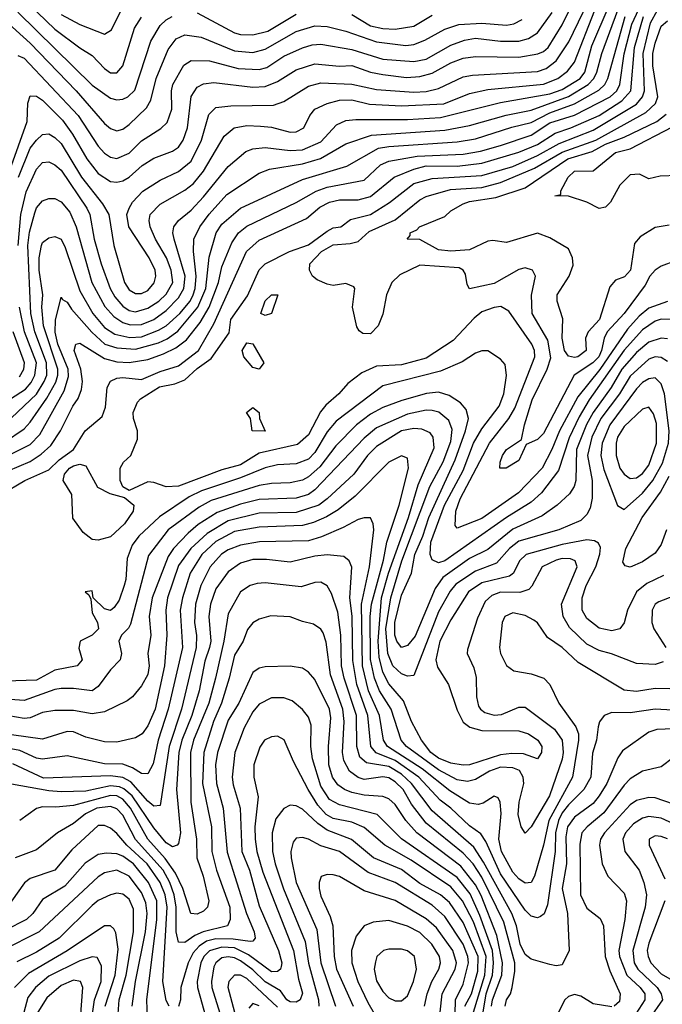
# Model space of a CAD drawing. Header units: inches. Extents: x 1793389 to 1900389, y 320802 to 470796.
# Tile 719 of 752: x 1853496 to 1855574, y 450656 to 453840. Entities that reach past the tile are written whole.
import ezdxf

# ---------------------------------------------------------------- set-up
doc = ezdxf.new("R2010")
doc.units = ezdxf.units.IN
doc.header["$MEASUREMENT"] = 0
doc.layers.add('B8455', color=7, linetype='Continuous')

msp = doc.modelspace()

# ---------------------------------------------------------------- linework, layer by layer
at = {"layer": 'B8455', "color": 2}
for points, elevation in [([(1853470, 452552.2), (1853550, 452628.9), (1853574.8, 452670), (1853583.5, 452690), (1853582.9, 452730), (1853544.8, 452830), (1853532.4, 452890), (1853522.6, 453110), (1853527.6, 453152.4), (1853544.7, 453215.3), (1853550, 453230.8), (1853570, 453254), (1853590, 453262), (1853610, 453262), (1853630, 453250.6), (1853657.8, 453217.8), (1853679, 453170), (1853729, 452990), (1853771.8, 452911.8), (1853800.2, 452880.2), (1853830, 452860.3), (1853853.1, 452853.1), (1853890, 452853.6), (1853930, 452870.3), (1853970, 452899), (1854010, 452940.3), (1854027, 452970), (1854030.6, 453010.6), (1853995.4, 453130), (1853991.5, 453150), (1853994, 453170), (1854009.4, 453190), (1854050, 453223.8), (1854090, 453266.4), (1854170, 453365.5), (1854226.7, 453413.3), (1854250, 453422.4), (1854290, 453426.7), (1854370, 453416.5), (1854410, 453418.5), (1854470, 453444.6), (1854520.4, 453499.6), (1854550, 453514), (1854582.6, 453517.4), (1854750, 453516.5), (1854856.6, 453523.4), (1855050, 453571.6), (1855210, 453600.2), (1855250, 453614), (1855308.2, 453650), (1855323.1, 453670), (1855345.3, 453754.7), (1855454.8, 454010)], 346), ([(1853441.6, 453290), (1853520.4, 453510), (1853522.3, 453570), (1853530, 453593.4), (1853550, 453592.7), (1853570, 453579.5), (1853634.4, 453514.4), (1853666.3, 453470), (1853713.1, 453390), (1853750, 453342.4), (1853790, 453316.4), (1853810, 453314.4), (1853830, 453318.4), (1853850, 453330.4), (1853892.2, 453367.8), (1853930, 453392.4), (1853990, 453414.4), (1854010, 453428), (1854024.7, 453450), (1854038.3, 453490), (1854050, 453591), (1854070, 453622), (1854090, 453632.7), (1854123.9, 453636.1), (1854250, 453621.7), (1854290, 453623.7), (1854330, 453640.3), (1854390, 453678), (1854450, 453696.5), (1854530, 453688.9), (1854570, 453691.7), (1854630, 453670.3), (1854670, 453662), (1854747, 453653), (1854790, 453655.6), (1854830, 453666.3), (1854890, 453700.3), (1854930, 453714.9), (1854970, 453720.3), (1855110, 453718.3), (1855170.9, 453729.1), (1855190, 453736.5), (1855204.7, 453750), (1855250, 453823), (1855312.1, 453950)], 358), ([(1853491.7, 453330), (1853530, 453423.8), (1853550, 453450.5), (1853570, 453468), (1853590, 453470.5), (1853610, 453459.3), (1853630, 453439.3), (1853696, 453330), (1853764.1, 453244.1), (1853783.8, 453210), (1853800.3, 453110), (1853835.3, 452990), (1853850, 452966.4), (1853870, 452954), (1853890, 452954), (1853910, 452964.4), (1853930.9, 452989.1), (1853935.8, 453010), (1853934, 453030), (1853914.7, 453070), (1853849.3, 453170), (1853842, 453210), (1853849.5, 453230), (1853860.7, 453250), (1853894.6, 453285.4), (1853950, 453320.4), (1854010, 453348.4), (1854050, 453382.4), (1854084, 453450), (1854107.3, 453532.8), (1854130, 453555.5), (1854178.3, 453561.7), (1854316.9, 453563.1), (1854350, 453574.9), (1854430, 453624.4), (1854470, 453635.3), (1854570, 453631.6), (1854650, 453614), (1854770, 453605.8), (1854810, 453608), (1854850, 453617.4), (1854930, 453654.9), (1854959.5, 453660.5), (1855170, 453671.7), (1855198.2, 453681.8), (1855230, 453706.7), (1855271.4, 453768.6), (1855348.7, 453930)], 354), ([(1853459.3, 452380.7), (1853530, 452411.5), (1853565.7, 452434.3), (1853596.8, 452463.2), (1853628.2, 452510), (1853667.8, 452590), (1853685.3, 452614.7), (1853696.3, 452643.7), (1853698.9, 452670), (1853694, 452710), (1853672.7, 452770), (1853678, 452790), (1853690, 452793.4), (1853770, 452744), (1853810, 452733.8), (1853850, 452731.4), (1853910, 452741.3), (1853961.2, 452758.8), (1854001.1, 452778.9), (1854035.7, 452804.3), (1854079.4, 452860.6), (1854108.1, 452910), (1854138.4, 452990), (1854150, 453040.7), (1854181.6, 453118.4), (1854203.6, 453150), (1854230, 453172), (1854390, 453248.7), (1854454.5, 453285.5), (1854490, 453298), (1854610, 453321.3), (1854662.9, 453370), (1854690, 453382.6), (1854781.4, 453398.6), (1854930, 453405.4), (1854985.6, 453414.4), (1855050, 453432.4), (1855150, 453466), (1855210, 453506.2), (1855290, 453531.1), (1855405.1, 453590), (1855426.2, 453610), (1855435.8, 453630), (1855449.8, 453729.8), (1855475.2, 453824.8), (1855512.4, 453907.6)], 334), ([(1853255.6, 452344.4), (1853510, 452517), (1853530, 452538.4), (1853584.3, 452615.7), (1853612.5, 452667.5), (1853619.4, 452690), (1853619.4, 452710), (1853572.5, 452850), (1853567.9, 452910), (1853570.8, 452950), (1853559.3, 453030), (1853559.2, 453070), (1853566.3, 453110), (1853570, 453118.8), (1853590, 453134), (1853610, 453139.1), (1853630.3, 453130.3), (1853643.6, 453103.6), (1853690, 452963), (1853732.7, 452890), (1853770, 452844.6), (1853803.2, 452823.2), (1853852, 452812), (1853890, 452814), (1853944.3, 452835.7), (1853970, 452850.2), (1854013.5, 452890), (1854047.4, 452930), (1854057.4, 452950), (1854063.5, 452970), (1854066.2, 453010), (1854057.7, 453090), (1854058.7, 453130), (1854078.7, 453170), (1854109, 453211), (1854165.9, 453274.1), (1854270, 453343), (1854303.8, 453356.2), (1854410, 453373.6), (1854468.9, 453391.1), (1854550, 453438.4), (1854633.9, 453466.1), (1854870, 453482.8), (1854950, 453497.3), (1855069, 453531), (1855150, 453547.1), (1855270, 453590.9), (1855333.5, 453630), (1855352, 453650), (1855362.2, 453670), (1855378, 453730), (1855429.3, 453870.7)], 342), ([(1853490, 453863.7), (1853730, 453628.4), (1853790, 453586), (1853810, 453580.4), (1853830, 453582.4), (1853845.2, 453590), (1853868.3, 453611.7), (1853919.7, 453770), (1853950, 453820.5), (1853970, 453839.5), (1853989.3, 453850)], 370), ([(1853490, 453724), (1853510, 453714.9), (1853685.3, 453530), (1853750, 453430.6), (1853770, 453408), (1853790, 453394.9), (1853810, 453390.4), (1853850, 453408.4), (1853890, 453448.2), (1853952.6, 453487.4), (1853972.7, 453507.3), (1853987.6, 453550), (1853986.6, 453610), (1853991.3, 453630), (1854027.2, 453692.8), (1854050, 453708), (1854110, 453707.2), (1854202.2, 453682.2), (1854270, 453678.3), (1854294.7, 453685.3), (1854350, 453722), (1854410, 453748.7), (1854442, 453758), (1854470, 453760.3), (1854570, 453743.6), (1854670, 453711.6), (1854770, 453704.4), (1854810, 453711.8), (1854890, 453756.9), (1854933.8, 453773.8), (1854970, 453779.6), (1855050, 453770.3), (1855109.7, 453770.3), (1855141, 453779), (1855170, 453797.1), (1855217.5, 453862.5)], 362), ([(1853491.4, 453110), (1853499.8, 453210), (1853516.8, 453283.2), (1853550, 453356.3), (1853570, 453378), (1853590, 453380.5), (1853610, 453370.5), (1853630, 453352.7), (1853713.1, 453230), (1853723.1, 453210), (1853736.5, 453130), (1853759, 453050), (1853789, 452970), (1853803.9, 452943.9), (1853830, 452913.4), (1853850, 452899.6), (1853870, 452895.3), (1853910, 452906.9), (1853946.3, 452930), (1853970, 452952.2), (1853990.9, 452990), (1853985.3, 453030), (1853970.9, 453070), (1853935.4, 453130), (1853918, 453170), (1853915.1, 453190), (1853918.4, 453210), (1853950, 453243), (1854030, 453288.7), (1854057.6, 453310), (1854089.8, 453350.2), (1854157.4, 453462.6), (1854189.2, 453490), (1854230, 453497.6), (1854275.1, 453495.1), (1854310, 453492.2), (1854370, 453476.4), (1854390, 453477.1), (1854415.1, 453490), (1854434.5, 453530), (1854449.7, 453550.3), (1854490, 453568.5), (1854530, 453579.5), (1854570, 453580.3), (1854627, 453567), (1854730, 453561.3), (1854867.7, 453567.7), (1854950, 453601.1), (1855010, 453614.3), (1855190, 453631.2), (1855236.2, 453650), (1855267.2, 453672.8), (1855290, 453702), (1855355.5, 453870)], 350), ([(1853525.7, 453890), (1853610, 453808.8), (1853690, 453748.4), (1853730, 453723.8), (1853770, 453682), (1853790, 453668), (1853810, 453667.7), (1853829.6, 453690.4), (1853867.6, 453812.4), (1853890, 453847.7)], 374), ([(1853630, 453856.5), (1853690, 453823.7), (1853770, 453793.4), (1853792.9, 453807.1), (1853834, 453890)], 378), ([(1855590, 452928), (1855530, 452907.1), (1855498.5, 452881.5), (1855461.4, 452838.6), (1855371.1, 452708.9), (1855300, 452620), (1855241.3, 452510), (1855216.9, 452450), (1855185.3, 452390), (1855108.2, 452310), (1854990, 452226.6), (1854910, 452195.3), (1854903.7, 452203.7), (1854905.7, 452250), (1854919.8, 452290), (1855015.4, 452470), (1855077.4, 452550), (1855096.9, 452583.1), (1855161.1, 452750), (1855160.5, 452770), (1855151.3, 452790), (1855077.6, 452897.6), (1855052.1, 452912.1), (1855030, 452909.4), (1854990, 452894.5), (1854965.1, 452874.9), (1854897.6, 452802.4), (1854810, 452745.4), (1854730, 452723.5), (1854650, 452719.7), (1854601.7, 452698.3), (1854556.5, 452663.5), (1854528.2, 452630), (1854486.3, 452593.7), (1854468.5, 452571.5), (1854430, 452497.6), (1854393.8, 452466.2), (1854270, 452438.3), (1854210, 452400.8), (1854150, 452383.9), (1854010, 452331.6), (1853970, 452329.5), (1853930, 452343.7), (1853910, 452345.1), (1853850, 452317.2), (1853829.3, 452329.3), (1853820.5, 452350), (1853820.7, 452390), (1853831.4, 452408.6), (1853855.1, 452430), (1853876.4, 452483.6), (1853876.9, 452510), (1853863.6, 452550), (1853862.4, 452570), (1853877.1, 452602.9), (1853886.3, 452613.7), (1853947.6, 452652.4), (1853997.4, 452662.6), (1854030, 452675.6), (1854070, 452711.7), (1854115.5, 452744.5), (1854172.9, 452827.1), (1854178.5, 452870), (1854232.7, 452947.3), (1854270, 453030.7), (1854289.3, 453050), (1854368.7, 453090), (1854430, 453112.2), (1854490, 453155.8), (1854510, 453166.7), (1854534, 453170), (1854565.9, 453194.1), (1854630, 453210.3), (1854691.6, 453248.4), (1854770, 453310.3), (1854830, 453325.8), (1854990, 453335.8), (1855090, 453365), (1855170, 453400.2), (1855240.6, 453439.4), (1855350, 453482.2), (1855490, 453566.9), (1855509.8, 453590), (1855516.1, 453610), (1855511.3, 453730), (1855535.2, 453830), (1855557.6, 453870)], 326), ([(1854070, 453862.4), (1854190, 453797.4), (1854210, 453791.8), (1854250, 453790.3), (1854297.8, 453802.2), (1854390, 453857.4)], 370), ([(1853430, 452416.9), (1853530, 452465.7), (1853561.4, 452498.6), (1853640.2, 452639.8), (1853653.9, 452686.1), (1853652.5, 452710), (1853619.1, 452790), (1853611, 452829), (1853612.3, 452867.7), (1853630, 452942), (1853634.4, 452934.4), (1853650, 452926), (1853663.4, 452903.4), (1853729.4, 452829.4), (1853771, 452791), (1853810, 452778.6), (1853870, 452774.7), (1853945.1, 452794.9), (1853972.7, 452807.3), (1854007.2, 452832.8), (1854072.5, 452910), (1854098.2, 452970), (1854108.7, 453071.3), (1854131.2, 453150), (1854150, 453178.4), (1854209.8, 453230.2), (1854410, 453323.1), (1854554.1, 453365.9), (1854655.8, 453424.2), (1854689.8, 453430.2), (1854910, 453444.7), (1854970, 453454.9), (1855087.4, 453492.6), (1855150, 453507.1), (1855210, 453538.3), (1855290, 453567.5), (1855368.4, 453611.6), (1855388.2, 453630), (1855398, 453650), (1855453.6, 453850)], 338), ([(1853435.9, 452304.1), (1853512.3, 452350), (1853590, 452384.2), (1853623.2, 452416.8), (1853669.6, 452450), (1853707.3, 452510), (1853763, 452557), (1853773.3, 452586.7), (1853778.7, 452650), (1853789.7, 452670.3), (1853810, 452680.3), (1853830, 452682.3), (1853890, 452675.8), (1853950, 452702.6), (1854010, 452720.4), (1854073.6, 452770), (1854124.2, 452855.8), (1854229.7, 453090), (1854270, 453126.4), (1854423.3, 453196.7), (1854466.9, 453233.1), (1854497.2, 453250), (1854530, 453256.9), (1854590, 453257.4), (1854630, 453267.6), (1854707, 453330), (1854770, 453356.9), (1854810, 453367.2), (1854910, 453365.8), (1854990, 453375.9), (1855110, 453411.3), (1855170, 453435.9), (1855227.2, 453472.8), (1855278.4, 453490), (1855370, 453530.2), (1855442.4, 453577.6), (1855472.1, 453610), (1855483.4, 453750), (1855513.3, 453850)], 330), ([(1853450, 453836.4), (1853530, 453764.2), (1853678.7, 453610), (1853770, 453503.8), (1853790, 453488), (1853810, 453480.5), (1853830, 453485.5), (1853850, 453500.5), (1853905.7, 453554.3), (1853920.1, 453579.9), (1853936.9, 453650), (1853976.2, 453743.8), (1854002.3, 453777.8), (1854029.7, 453790.3), (1854082.9, 453782.9), (1854190, 453739.5), (1854250, 453733.1), (1854290, 453744.2), (1854390, 453801.7), (1854450, 453820.3), (1854490, 453817.4), (1854550, 453802.6), (1854650, 453767.8), (1854744.2, 453755.8), (1854770, 453759.5), (1854806.4, 453773.6), (1854871, 453809), (1854915.5, 453824.5), (1854990, 453829), (1855070, 453821.7), (1855093.2, 453826.8), (1855120.1, 453839.9)], 366), ([(1855662.8, 453077.2), (1855570, 453042.7), (1855550, 453029.3), (1855533.4, 453010), (1855518.5, 452981.5), (1855450.3, 452890), (1855395.8, 452830), (1855385.7, 452810), (1855377.5, 452770), (1855368.1, 452750), (1855348.9, 452730), (1855288.5, 452690), (1855190, 452502), (1855170, 452482.4), (1855134, 452466), (1855110, 452414), (1855069, 452389), (1855048.7, 452390), (1855049.3, 452409.3), (1855057, 452430), (1855070, 452450.4), (1855118, 452482), (1855128, 452530), (1855153.3, 452610), (1855201.1, 452710), (1855213.3, 452746.7), (1855203.5, 452803.5), (1855152.8, 452890), (1855151.2, 452948.8), (1855163.7, 453010), (1855154, 453030), (1855130, 453037), (1855110, 453032), (1855030, 452986.3), (1854950, 452969.3), (1854942.9, 452982.9), (1854936.9, 453016.9), (1854929.3, 453030), (1854916.8, 453036.8), (1854790, 453046), (1854725.1, 453014.9), (1854699.3, 452990), (1854682, 452950), (1854670, 452888), (1854654.8, 452850), (1854630, 452824), (1854605.2, 452825.2), (1854593.6, 452833.6), (1854586.3, 452846.3), (1854572.3, 452910), (1854579.3, 452970), (1854575.9, 452975.9), (1854550, 452986.6), (1854510, 452979.7), (1854490, 452984.4), (1854458.2, 452998.2), (1854442.9, 453010), (1854432.6, 453030), (1854434.3, 453050), (1854471.6, 453090), (1854510, 453111.3), (1854564.4, 453115.6), (1854590, 453123), (1854625.6, 453154.4), (1854710, 453192.2), (1854790, 453257.1), (1854810, 453268), (1854889, 453291), (1854990, 453297.1), (1855050, 453313.2), (1855160.4, 453359.7), (1855250, 453410.9), (1855358.9, 453450), (1855520.2, 453539.8), (1855551.6, 453568.4), (1855559.1, 453590), (1855542.6, 453690), (1855542.9, 453730), (1855550, 453764), (1855570, 453818.8), (1855590, 453836.4)], 322), ([(1854570, 453857), (1854630, 453820.3), (1854670, 453811.5), (1854710, 453809), (1854770, 453818.3), (1854830, 453854.6)], 370), ([(1855595.3, 453175.3), (1855550, 453167.6), (1855502.3, 453137.7), (1855483.7, 453116.3), (1855470.3, 453029.7), (1855451.7, 453008.3), (1855422.4, 452997.6), (1855404.1, 452975.9), (1855370.3, 452870), (1855334, 452830), (1855325.5, 452810), (1855327.7, 452770), (1855301, 452750), (1855290, 452747.1), (1855270, 452752), (1855256.9, 452770), (1855249.7, 452810), (1855252.1, 452872.1), (1855233.2, 452930), (1855233.2, 452950), (1855272.3, 453010), (1855285.6, 453045.6), (1855283.7, 453070), (1855270, 453099), (1855210, 453134), (1855170, 453149.2), (1855070, 453119.3), (1855026.2, 453126.2), (1855010, 453123.5), (1854950, 453095.4), (1854890, 453091.5), (1854850, 453095.6), (1854790, 453129.4), (1854748.7, 453130), (1854758, 453142), (1854758, 453150), (1854780.2, 453159.8), (1854789, 453170), (1854870, 453203), (1854890, 453222), (1854930, 453243.8), (1854950, 453251.6), (1855035.2, 453264.8), (1855130, 453296.5), (1855268.2, 453390), (1855346.6, 453413.4), (1855390, 453437.1), (1855450, 453459.7), (1855555.6, 453510), (1855585.8, 453534.2)], 318), ([(1855623.6, 453336.4), (1855566.2, 453333.8), (1855530, 453325.2), (1855500.4, 453340.4), (1855470, 453338), (1855435.9, 453304.1), (1855406, 453250), (1855390, 453234), (1855370, 453228.7), (1855330, 453249.3), (1855270, 453269), (1855226, 453270), (1855246, 453274), (1855246, 453286), (1855269.3, 453330), (1855289.2, 453350), (1855350, 453351), (1855422, 453410), (1855470, 453421.6), (1855606.4, 453493.6)], 314), ([(1853417.2, 452582.8), (1853514.5, 452645.5), (1853533, 452667), (1853544.8, 452690), (1853550.7, 452730), (1853511.5, 452830), (1853495, 452910)], 350), ([(1855602, 452870), (1855570, 452871), (1855550, 452864.4), (1855510, 452837.2), (1855450, 452770.9), (1855337.2, 452610), (1855304.9, 452555.1), (1855272.9, 452487.1), (1855238.4, 452381.6), (1855182.6, 452310), (1855150, 452279.7), (1855070, 452229.7), (1854870, 452089.7), (1854850, 452083), (1854830, 452092.7), (1854822.6, 452110), (1854824.8, 452150), (1854869.8, 452270), (1854930, 452381.6), (1854962.7, 452470), (1854990, 452517.1), (1855046.6, 452590), (1855061.1, 452630), (1855069.5, 452689.5), (1855065.2, 452725.2), (1855050, 452742), (1855010, 452768.7), (1854990, 452769), (1854970, 452761.2), (1854926.4, 452733.6), (1854856.9, 452703.1), (1854670, 452655.6), (1854518.9, 452541.1), (1854490, 452507.3), (1854450, 452440.7), (1854430, 452418.7), (1854390, 452403), (1854330, 452400.5), (1854290, 452391.1), (1854210, 452358.7), (1854083.6, 452316.4), (1854043.6, 452296.4), (1853948.2, 452231.8), (1853881.6, 452170), (1853859.3, 452140.7), (1853843.1, 452096.9), (1853839.6, 452030), (1853834.3, 452010), (1853817.2, 451962.8), (1853801.3, 451938.7), (1853790, 451929), (1853770, 451935.1), (1853734, 451970), (1853730, 451992.7), (1853707.3, 451990), (1853719.8, 451979.8), (1853726.4, 451966.4), (1853730, 451922), (1853747.3, 451890), (1853750.5, 451870), (1853730.4, 451849.6), (1853691.3, 451830), (1853687.5, 451807.5), (1853698, 451770), (1853682, 451750), (1853610, 451736.3), (1853550, 451703.5), (1853381.2, 451698.8)], 330), ([(1853495.2, 452684.8), (1853509.7, 452710), (1853511.9, 452730), (1853475.3, 452830)], 354), ([(1855590, 452808), (1855569.7, 452809.7), (1855530, 452796.9), (1855490, 452764), (1855443.2, 452710), (1855408.1, 452650), (1855350.2, 452570), (1855328.9, 452531.1), (1855296.3, 452450), (1855293.7, 452350), (1855288.2, 452330), (1855273.1, 452306.9), (1855234, 452270), (1855185.1, 452234.9), (1855090, 452192.2), (1855010, 452126.6), (1854950, 452097.7), (1854863.6, 452036.4), (1854839.1, 452000.9), (1854774.2, 451845.8), (1854750, 451816.2), (1854730, 451809.4), (1854715.6, 451830), (1854709, 451850), (1854708.4, 451890), (1854730, 451978.8), (1854762.6, 452050), (1854773.1, 452110), (1854799.8, 452170), (1854818.8, 452230), (1854904, 452416), (1854937.4, 452510), (1854946.9, 452550), (1854939.8, 452579.7), (1854920.8, 452600.8), (1854884.4, 452624.4), (1854850, 452635.8), (1854811.4, 452631.4), (1854731.3, 452608.7), (1854670, 452585.4), (1854630, 452564), (1854584.9, 452530), (1854518.5, 452461.5), (1854466.6, 452393.4), (1854430, 452361.7), (1854410, 452351.1), (1854370, 452341.7), (1854310, 452340.4), (1854270, 452333.7), (1854115.4, 452284.6), (1854076.4, 452263.6), (1853976.4, 452190), (1853912.8, 452107.2), (1853854.5, 451885.5), (1853847.9, 451872.1), (1853825.5, 451850), (1853817.1, 451830), (1853824.9, 451790), (1853821, 451770), (1853790, 451737.2), (1853750, 451683.7), (1853730.3, 451669.7), (1853670, 451677.4), (1853630, 451677.4), (1853610, 451674.3), (1853510, 451637.7), (1853390, 451647.1)], 334), ([(1855590, 452734), (1855570, 452747.8), (1855550, 452749.7), (1855530, 452742), (1855470, 452686.6), (1855435.2, 452630), (1855375, 452550), (1855345.8, 452490), (1855331.3, 452430), (1855346.7, 452350), (1855347.1, 452292.9), (1855339.9, 452260.1), (1855330, 452239.3), (1855310, 452220.7), (1855238.8, 452190), (1855110, 452153.3), (1855079.5, 452130), (1855037.3, 452082.7), (1854970, 452056), (1854905.6, 452014.4), (1854887.7, 451992.3), (1854850, 451924.5), (1854770, 451719.3), (1854750, 451717), (1854730, 451724.2), (1854702.7, 451750), (1854686.1, 451790), (1854679.6, 451870), (1854696, 451970), (1854731.5, 452090), (1854822.4, 452330), (1854864.8, 452410), (1854890, 452476), (1854894.2, 452514.2), (1854883.5, 452543.5), (1854850.9, 452570.9), (1854830, 452575.8), (1854810, 452576.9), (1854750, 452563.9), (1854650, 452519.7), (1854610, 452486.6), (1854450, 452319.7), (1854430, 452304.7), (1854390, 452292.4), (1854270, 452287.7), (1854210, 452273.3), (1854134.2, 452245.8), (1854073.1, 452206.9), (1854040.9, 452179.1), (1853993.4, 452130), (1853975.6, 452104.4), (1853924, 451970), (1853914.3, 451910), (1853919.5, 451850), (1853910.3, 451790), (1853914.9, 451750), (1853910, 451722.7), (1853890, 451686), (1853861, 451650), (1853843, 451637), (1853770, 451601.6), (1853730, 451595.1), (1853670, 451606), (1853610, 451605.6), (1853570, 451599.6), (1853530, 451582.4), (1853510, 451579.7), (1853410, 451596.8)], 338), ([(1855577.5, 452042.5), (1855523.7, 452016.3), (1855490.4, 451990), (1855461.6, 451930), (1855450.5, 451889.5), (1855436, 451870), (1855410, 451863.7), (1855370, 451872.3), (1855330, 451903.7), (1855314, 451930), (1855314.7, 451970), (1855327.1, 452010), (1855358.3, 452070), (1855371.5, 452111.5), (1855373.4, 452133.4), (1855367.2, 452147.2), (1855354.7, 452154.7), (1855330, 452158), (1855250, 452142.4), (1855134, 452110), (1855112.2, 452090), (1855092.2, 452050), (1855079.4, 452040.6), (1854990, 452019.2), (1854947.2, 451990), (1854890, 451899.5), (1854854.6, 451830), (1854841.1, 451770), (1854846.3, 451746.3), (1854882.4, 451690), (1854910, 451606.8), (1854930, 451568), (1854951.6, 451551.6), (1854990, 451541.1), (1855110, 451540.4), (1855141, 451530), (1855170.7, 451510), (1855184, 451490), (1855182.8, 451470), (1855170, 451449.2), (1855125.3, 451465.3), (1855087.1, 451467.1), (1855050, 451462.4), (1854950, 451429.8), (1854930, 451428.6), (1854890, 451435.3), (1854850, 451452), (1854825.7, 451470), (1854795.4, 451510), (1854762.6, 451570), (1854737.3, 451637.3), (1854690, 451691.6), (1854669.8, 451730), (1854658.5, 451778.5), (1854654.7, 451830), (1854666.3, 451970), (1854688.5, 452050), (1854753, 452230), (1854784.4, 452335.6), (1854835.8, 452455.8), (1854833.3, 452490), (1854823.5, 452503.5), (1854795.8, 452515.8), (1854770, 452517.7), (1854730, 452509.7), (1854650, 452459.7), (1854620.3, 452430), (1854575.8, 452370), (1854490.4, 452290), (1854463, 452270), (1854390, 452246.6), (1854270, 452244.2), (1854170, 452219.3), (1854101.9, 452178.1), (1854049, 452130), (1854010, 452074.5), (1853974, 451970), (1853968.9, 451930), (1853971.5, 451850), (1853963.9, 451750), (1853933.8, 451610), (1853910, 451556), (1853892.4, 451530), (1853870, 451517), (1853810, 451503.7), (1853770, 451504.5), (1853710, 451519.6), (1853670, 451536.9), (1853650, 451538), (1853570, 451513.6), (1853470, 451527.2)], 342), ([(1855576.4, 451763.6), (1855550, 451755.1), (1855490, 451758), (1855409.6, 451789.6), (1855370, 451799.7), (1855330, 451820.5), (1855273.9, 451873.9), (1855252.8, 451910), (1855247.6, 451950), (1855298, 452070), (1855292, 452090), (1855276.6, 452096.6), (1855250, 452097.7), (1855230, 452092.2), (1855184.9, 452070), (1855152.2, 452007.8), (1855142.4, 451997.6), (1855112.9, 451987.1), (1855050, 451988.3), (1855022.2, 451977.8), (1855001.1, 451958.9), (1854975.6, 451904.4), (1854943.5, 451803.5), (1854942.8, 451790), (1854964.4, 451744.4), (1854972.1, 451712.1), (1854972.7, 451650), (1854979.9, 451619.9), (1854985.5, 451610), (1854999.9, 451599.9), (1855030, 451590.4), (1855053.2, 451593.2), (1855110, 451616.3), (1855130, 451616.3), (1855225.2, 451545.2), (1855250.3, 451510), (1855253.6, 451470), (1855250, 451449), (1855208.8, 451330), (1855150, 451229.2), (1855130, 451209), (1855117.2, 451230), (1855108, 451270), (1855111.3, 451310), (1855125.4, 451370), (1855123.5, 451390), (1855111.5, 451411.5), (1855090, 451421), (1855050, 451423.1), (1855014.9, 451410), (1854970, 451382.4), (1854943.7, 451376.3), (1854910, 451382.2), (1854850, 451414.4), (1854746.3, 451490), (1854729.7, 451510), (1854697.3, 451610), (1854658.8, 451670), (1854642.6, 451710), (1854630.5, 451770.5), (1854629.1, 451910), (1854633.6, 451950), (1854672.1, 452092.1), (1854683.5, 452150), (1854722.6, 452270), (1854753, 452390), (1854750, 452422), (1854730, 452429.2), (1854690, 452409.4), (1854581, 452299), (1854525.7, 452254.3), (1854487.6, 452232.4), (1854446.3, 452213.7), (1854410, 452204.4), (1854270, 452199.2), (1854190, 452185.1), (1854130, 452152.1), (1854084.6, 452110), (1854047.6, 452050), (1854022, 451970), (1854014.9, 451930), (1854022.3, 451810), (1853976.5, 451610), (1853943.2, 451510), (1853927.1, 451432.9), (1853910, 451401.2), (1853890, 451402), (1853860.6, 451420.6), (1853830, 451432.2), (1853770, 451433.5), (1853650, 451459.6), (1853570, 451448.2), (1853550, 451451.3), (1853496.5, 451476.5), (1853390, 451496.3)], 346), ([(1855587, 452190), (1855570, 452142.7), (1855550, 452115.1), (1855510, 452086.6), (1855469.4, 452069.4), (1855454, 452074), (1855445.6, 452085.6), (1855456, 452130), (1855508, 452230), (1855568, 452312), (1855596, 452364)], 338), ([(1855645.5, 451674.5), (1855550, 451676.9), (1855490, 451667.8), (1855450, 451671.8), (1855301.3, 451761.3), (1855250, 451809.3), (1855202, 451842), (1855169.7, 451889.7), (1855158, 451898), (1855130, 451913.6), (1855090, 451922), (1855064, 451910), (1855055.5, 451890), (1855047.7, 451810), (1855050.8, 451790), (1855070, 451751.3), (1855094, 451734), (1855150, 451724.9), (1855191, 451710), (1855210.5, 451690.5), (1855238.8, 451630), (1855293.6, 451553.6), (1855302.3, 451530), (1855302.7, 451510), (1855283.6, 451390), (1855206.8, 451250), (1855189, 451170), (1855160.5, 451070), (1855150, 451049.4), (1855130, 451047.6), (1855110, 451061.6), (1855090, 451083.6), (1855053.3, 451150), (1855045.1, 451190), (1855052.4, 451272.4), (1855049.4, 451309.4), (1855043.1, 451323.1), (1855030, 451329), (1854994, 451306), (1854978, 451302), (1854950, 451306), (1854886.2, 451346.2), (1854796.8, 451416.8), (1854685.1, 451490), (1854672.4, 451510), (1854659.8, 451590), (1854624.2, 451670), (1854604.3, 451750), (1854601.5, 451950), (1854627.4, 452070), (1854640.7, 452190), (1854639.3, 452210), (1854630, 452228.7), (1854610, 452229.3), (1854590, 452223.7), (1854542.3, 452197.7), (1854472.2, 452167.8), (1854430, 452154.7), (1854271.1, 452151.1), (1854210, 452141), (1854170, 452125.4), (1854148.6, 452111.4), (1854111.8, 452070), (1854081.5, 452010), (1854064.4, 451950), (1854060.8, 451890), (1854068, 451848), (1854066.2, 451810), (1854019.2, 451610), (1853979.7, 451490), (1853950, 451299), (1853930, 451296.2), (1853910, 451312.6), (1853855, 451375), (1853830, 451389), (1853790, 451395), (1853572.7, 451387.3), (1853473.4, 451433.4)], 350), ([(1855606.7, 451606.7), (1855550, 451609.7), (1855470, 451598.7), (1855410, 451599.3), (1855386, 451590), (1855370.5, 451569.5), (1855366.4, 451553.6), (1855360.4, 451510), (1855348.1, 451468.1), (1855342.6, 451390), (1855320.3, 451350), (1855270, 451300.4), (1855250, 451275.1), (1855237.7, 451250), (1855228.6, 451210), (1855227.2, 451150), (1855202, 450978), (1855191.7, 450948.3), (1855179.9, 450940.1), (1855170, 450935.1), (1855150, 450940.9), (1855130, 450960.7), (1855050, 451077.4), (1855002.7, 451182.7), (1854987, 451207), (1854950, 451232.8), (1854890, 451289.7), (1854855.8, 451315.8), (1854786.2, 451390), (1854710, 451444.3), (1854648.5, 451468.5), (1854631, 451490), (1854621.6, 451590), (1854586.5, 451690), (1854572.6, 451767.4), (1854570.6, 451910.6), (1854563.1, 451970), (1854569.6, 452069.6), (1854561.2, 452090), (1854543.7, 452103.7), (1854489.6, 452109.6), (1854450, 452105.1), (1854370, 452085.1), (1854294.5, 452094.5), (1854250, 452094.3), (1854210, 452082.4), (1854170, 452054.5), (1854130, 451999.3), (1854113.1, 451950), (1854107.9, 451910), (1854114.2, 451830), (1854110.2, 451810), (1854095.1, 451764.9), (1854075.8, 451670), (1854052.9, 451590), (1854020.6, 451510), (1854011, 451470), (1854002.8, 451350), (1854015.6, 451210), (1854010, 451175.3), (1854004.7, 451170), (1853990, 451165.1), (1853970, 451178.4), (1853930, 451226.3), (1853859.4, 451330), (1853833.1, 451353.1), (1853818.6, 451358.6), (1853790, 451362.3), (1853710, 451345), (1853630, 451343.1), (1853590, 451346.2), (1853470, 451367.6)], 354), ([(1855610, 451546.6), (1855555.6, 451544.4), (1855530, 451536.2), (1855444.6, 451475.4), (1855430, 451453.2), (1855394.6, 451370), (1855370, 451329.6), (1855350, 451304.7), (1855290, 451260.5), (1855267.2, 451230), (1855262.2, 451197.8), (1855263.9, 451110), (1855250.3, 451030), (1855266.7, 450950), (1855272, 450830), (1855250, 450784), (1855230, 450780.7), (1855210, 450784.7), (1855150, 450801.3), (1855130, 450816.9), (1855114.2, 450850), (1855102.2, 450910), (1855086.8, 450950), (1854995.5, 451115.5), (1854964.1, 451164.1), (1854830, 451281.1), (1854762.4, 451370), (1854730, 451399.8), (1854690, 451425), (1854617, 451437), (1854595.2, 451455.2), (1854586, 451490), (1854584.8, 451590), (1854545, 451710), (1854536.1, 451750), (1854533.8, 451850), (1854524.4, 451924.4), (1854504.4, 451984.4), (1854490, 452009.2), (1854470, 452020.9), (1854450, 452019.5), (1854405.8, 452005.8), (1854290, 452018.7), (1854263.4, 452016.6), (1854241, 452010), (1854210.4, 451989.6), (1854170, 451919), (1854156.1, 451830), (1854129.1, 451710), (1854107.1, 451630), (1854058.2, 451510), (1854048.2, 451470), (1854049.1, 451310), (1854067.7, 451190), (1854068.9, 451130), (1854088.7, 451070), (1854107.7, 450990), (1854102.8, 450970), (1854090, 450957.2), (1854070, 450947), (1854049.7, 450949.7), (1854023.8, 451030), (1853999.9, 451079.9), (1853966.8, 451126.8), (1853909.8, 451190), (1853854.8, 451290), (1853830, 451318.7), (1853810, 451329.8), (1853790, 451330.6), (1853670, 451298.7), (1853613, 451293), (1853570, 451294.5), (1853550, 451289.4), (1853496, 451250)], 358), ([(1855610, 451975.1), (1855562.3, 451957.7), (1855550.4, 451949.6), (1855540.5, 451930), (1855539.3, 451890), (1855546, 451870), (1855584.9, 451810)], 346), ([(1855066, 450650), (1855069.7, 450670), (1855082.4, 450690), (1855088.3, 450710), (1855097.1, 450762.9), (1855096.8, 450790), (1855061, 450921), (1854990, 451067.1), (1854962.4, 451110), (1854930, 451144.7), (1854810, 451241.3), (1854763, 451303), (1854735.3, 451350), (1854710, 451375.6), (1854690, 451388.3), (1854670, 451390.9), (1854610, 451383.1), (1854590, 451389.7), (1854562.4, 451410), (1854544.1, 451444.1), (1854539.2, 451470), (1854545.6, 451570), (1854541.2, 451610), (1854500.9, 451720.9), (1854486.9, 451826.9), (1854476.9, 451856.9), (1854470, 451869.2), (1854445.6, 451885.6), (1854410, 451893.2), (1854370, 451909.3), (1854307.5, 451912.5), (1854270, 451901.2), (1854250, 451889), (1854232.7, 451867.3), (1854218.4, 451830), (1854190, 451785.2), (1854172.9, 451710), (1854148.1, 451630), (1854122.2, 451570), (1854091.3, 451470), (1854087.3, 451370), (1854116.1, 451230), (1854116.9, 451150), (1854132.7, 451090), (1854175.2, 450970), (1854177, 450930), (1854167.7, 450910), (1854089.3, 450890.7), (1854062, 450878), (1854030, 450855.6), (1854010, 450857.2), (1854002.4, 450890), (1854001.7, 450970), (1853995.8, 451010), (1853981, 451050), (1853959.4, 451090), (1853870, 451188.4), (1853830, 451267.6), (1853810, 451288.3), (1853790, 451295.5), (1853745.5, 451290), (1853708.7, 451271.3), (1853670, 451240.5), (1853618.8, 451210), (1853550, 451155.1), (1853481, 451130)], 362), ([(1855021.3, 450650), (1855024.3, 450670), (1855054.4, 450750), (1855057.1, 450790), (1855038.8, 450878.8), (1854988.1, 451008.1), (1854970, 451042.6), (1854922.1, 451102.1), (1854780.5, 451210), (1854744.7, 451250), (1854710, 451302), (1854690, 451320.7), (1854670, 451327.8), (1854610, 451332.1), (1854570, 451341), (1854546.6, 451350), (1854525, 451365), (1854507.1, 451390), (1854496, 451430), (1854494.5, 451490), (1854501.7, 451581.7), (1854497.7, 451610), (1854450, 451706), (1854430, 451729.4), (1854410, 451742.7), (1854370, 451749.4), (1854290, 451746.6), (1854270, 451742.7), (1854250, 451729), (1854204.9, 451630), (1854170, 451574.5), (1854135.6, 451470), (1854129.1, 451430), (1854132.7, 451370), (1854154, 451290), (1854167.3, 451147.3), (1854229.2, 450949.2), (1854254.6, 450890), (1854257.6, 450870), (1854250, 450859.5), (1854241.1, 450858.9), (1854186.6, 450866.6), (1854130, 450867.8), (1854100.4, 450859.6), (1854076.5, 450843.5), (1854057.2, 450822.8), (1854040.7, 450790), (1854017, 450710), (1854015.5, 450670), (1854010, 450649)], 366), ([(1854994.1, 450630), (1855003.8, 450690), (1855024.9, 450750), (1855028.2, 450790), (1855024.2, 450830), (1854983.2, 450943.2), (1854952.6, 451012.6), (1854910, 451066.2), (1854730.7, 451190.7), (1854652, 451270), (1854530, 451301), (1854498, 451318), (1854470, 451360.9), (1854443.1, 451450), (1854437.4, 451490), (1854438, 451558), (1854430, 451584), (1854410, 451609.2), (1854377.2, 451637.2), (1854350, 451646.6), (1854310, 451646.6), (1854270, 451626), (1854250, 451601.2), (1854222, 451550), (1854191.8, 451470), (1854183.1, 451390), (1854185.7, 451365.7), (1854208.9, 451290), (1854214.3, 451150), (1854238.5, 451090), (1854270, 450974), (1854332.9, 450830), (1854343.7, 450790), (1854341.7, 450778.3), (1854339.3, 450770), (1854330, 450762.4), (1854310, 450761.1), (1854235.7, 450815.7), (1854190, 450838.1), (1854150, 450841), (1854110, 450828.5), (1854091.5, 450810), (1854082, 450790), (1854070.2, 450730), (1854071.4, 450710), (1854098.7, 450610)], 370), ([(1854962.9, 450630), (1855000.2, 450750), (1855004, 450810), (1854963, 450923), (1854927.7, 450990), (1854890, 451035.6), (1854761.5, 451121.5), (1854676.2, 451170), (1854610, 451228), (1854570, 451244.4), (1854510, 451256.8), (1854486.6, 451270), (1854460, 451300), (1854428.2, 451350), (1854381, 451441), (1854351.5, 451511.5), (1854330, 451522.7), (1854310, 451520.9), (1854287.3, 451510), (1854272.3, 451487.7), (1854252.7, 451430), (1854252.7, 451390), (1854267.1, 451327.1), (1854256.5, 451230), (1854257.3, 451190), (1854263.2, 451150), (1854282.6, 451082.6), (1854381.8, 450830), (1854396.9, 450736.9), (1854410, 450692), (1854403, 450670), (1854390, 450662.6), (1854370, 450663.5), (1854359.6, 450670), (1854339.3, 450699.3), (1854290, 450728.8), (1854250, 450767), (1854210, 450796.5), (1854190, 450806.6), (1854170.3, 450809.7), (1854150, 450805.7), (1854130.3, 450790), (1854123.5, 450776.5), (1854115.8, 450730), (1854116.9, 450710), (1854148, 450610)], 374), ([(1855610, 451454), (1855570, 451424), (1855510, 451409.5), (1855470, 451384.5), (1855450, 451364.5), (1855384.7, 451275.3), (1855330.4, 451230), (1855313.7, 451210), (1855306.5, 451173.5), (1855308.7, 451010), (1855330, 450966.8), (1855373, 450933), (1855384, 450910), (1855389.1, 450810), (1855404.1, 450764.1), (1855437.6, 450690), (1855434.9, 450665.1), (1855418, 450650)], 362), ([(1855610, 451303), (1855550, 451323), (1855530, 451324.7), (1855490, 451314.7), (1855470, 451300.5), (1855386.7, 451210), (1855374, 451190), (1855370.4, 451170), (1855379.3, 451110), (1855397.3, 451070), (1855450, 451014.8), (1855457.6, 450990), (1855452.7, 450930), (1855432.6, 450830), (1855434.7, 450810), (1855459, 450750), (1855502.4, 450710), (1855517.4, 450690), (1855517.4, 450670), (1855478.3, 450610)], 366), ([(1854935.4, 450650), (1854956.3, 450690), (1854976.7, 450763.3), (1854978.4, 450810), (1854930, 450920.5), (1854885.4, 450985.4), (1854856.9, 451010), (1854790, 451046.2), (1854730, 451092.1), (1854639.5, 451130), (1854568.9, 451188.9), (1854490, 451219.1), (1854460.2, 451240.2), (1854410, 451287.3), (1854390, 451298), (1854370, 451299.3), (1854350, 451289.3), (1854324.6, 451255.4), (1854312, 451210), (1854313.1, 451150), (1854321.7, 451110), (1854349.3, 451029.3), (1854418.6, 450858.6), (1854429.4, 450789.4), (1854462.3, 450670), (1854463.7, 450650)], 378), ([(1855610, 451239.7), (1855570, 451257.7), (1855530, 451262.6), (1855510, 451257.4), (1855481, 451239), (1855454.4, 451210), (1855446.4, 451190), (1855452.7, 451150), (1855498.7, 451090), (1855513.7, 451050), (1855522, 451010), (1855518, 450970), (1855478.6, 450830), (1855482.8, 450790), (1855494.6, 450770), (1855557.4, 450710), (1855570.4, 450690), (1855573.7, 450670), (1855531.8, 450610)], 370), ([(1853979, 450650), (1853970, 450668), (1853958.3, 450730), (1853972.7, 450970), (1853966, 451010), (1853950.6, 451050), (1853907.8, 451110), (1853842.7, 451170), (1853810, 451207.8), (1853790, 451225.1), (1853770, 451234.5), (1853750, 451234), (1853664.5, 451155.5), (1853610, 451089.6), (1853530, 451062.9), (1853511.8, 451048.2), (1853470, 450989.4)], 366), ([(1854904.2, 450624.2), (1854905.3, 450670), (1854930, 450720.7), (1854946.8, 450790), (1854945, 450810), (1854929.8, 450850), (1854870, 450939.7), (1854830, 450976.4), (1854710, 451049.7), (1854622.4, 451082.4), (1854530, 451149.6), (1854470, 451167.8), (1854430, 451189.5), (1854410, 451195.1), (1854390, 451192.7), (1854380.3, 451179.7), (1854372.7, 451150), (1854374, 451130), (1854390.3, 451050), (1854457.2, 450897.2), (1854469.2, 450790), (1854516.9, 450650)], 382), ([(1855590, 451191.3), (1855570, 451198.4), (1855550, 451200.9), (1855531, 451190), (1855530.6, 451170), (1855582, 451062)], 374), ([(1853909.7, 450610), (1853907.4, 450670), (1853939.8, 450930), (1853939.4, 450990), (1853912.9, 451050), (1853864.4, 451110), (1853830, 451134.5), (1853810, 451142.6), (1853775.3, 451144.7), (1853750, 451140.5), (1853708.2, 451111.8), (1853642.4, 451037.6), (1853570, 450994.5), (1853538.4, 450950), (1853518, 450930), (1853450, 450895.8)], 370), ([(1853859.8, 450650), (1853870.8, 450730), (1853902.3, 450890), (1853907.8, 450950), (1853903.9, 450983.9), (1853890, 451016.9), (1853849.5, 451070), (1853810, 451089.6), (1853770, 451081.3), (1853750, 451067.8), (1853559.3, 450890), (1853439.1, 450830)], 374), ([(1854855.4, 450630), (1854861.7, 450690), (1854904.2, 450770), (1854908.7, 450790), (1854896.8, 450830), (1854843.3, 450903.3), (1854810, 450932.6), (1854710, 450991.1), (1854610, 451022.4), (1854530, 451069.4), (1854510, 451074), (1854490, 451075.1), (1854470.7, 451069.3), (1854463.8, 451050), (1854464.4, 451030), (1854470, 451006), (1854500.2, 450940.2), (1854508.9, 450910), (1854512.9, 450810), (1854520.8, 450770), (1854574.3, 450650)], 386), ([(1853813.3, 450610), (1853817.6, 450670), (1853840.3, 450750), (1853864.2, 450890), (1853863.7, 450963.7), (1853850, 450996.2), (1853830, 451011.5), (1853810, 451015.1), (1853790, 451009.6), (1853750, 450991.6), (1853730, 450975.6), (1853623.8, 450870), (1853550, 450824), (1853486.5, 450793.5)], 378), ([(1855581.7, 450990), (1855530, 450854), (1855525.2, 450830), (1855527.6, 450810), (1855536.5, 450790), (1855570, 450754.9), (1855613.4, 450730)], 374), ([(1853771.9, 450650), (1853804.8, 450750), (1853814.2, 450834.2), (1853807.2, 450887.2), (1853800.2, 450900.2), (1853790, 450909.2), (1853770, 450909.3), (1853650, 450828.4), (1853524.6, 450755.4), (1853479.5, 450710)], 382), ([(1854804.8, 450650), (1854813.3, 450690), (1854828.4, 450730), (1854851.2, 450770), (1854856.3, 450790), (1854852.8, 450810), (1854828, 450850), (1854790, 450888), (1854750, 450908.2), (1854690, 450927.3), (1854638.5, 450921.5), (1854610, 450909.2), (1854583.7, 450876.3), (1854568.8, 450830), (1854570.3, 450790), (1854589, 450730), (1854621.3, 450661.3), (1854662.4, 450590)], 390), ([(1853728.9, 450610), (1853737.4, 450670), (1853759.3, 450730), (1853760.1, 450780.1), (1853747, 450807), (1853730, 450809.6), (1853690, 450796.4), (1853590, 450747.1), (1853547, 450710), (1853522, 450678), (1853428.9, 450330)], 386), ([(1854330, 450646.8), (1854230, 450739.8), (1854210, 450749.7), (1854190.4, 450749.6), (1854172.7, 450730), (1854168.9, 450711.1), (1854190.2, 450630.2)], 378), ([(1853692.5, 450610), (1853699.7, 450710), (1853692.3, 450730), (1853670, 450734.3), (1853630, 450716.9), (1853583.4, 450676.6), (1853554.3, 450630)], 390), ([(1855410, 450647.3), (1855350, 450657.6), (1855310, 450682.4), (1855290, 450687.8), (1855270, 450681.6), (1855258.4, 450670), (1855230, 450615.1)], 362), ([(1854270, 450651.3), (1854250, 450658), (1854236.7, 450643.3)], 382)]:
    msp.add_lwpolyline(points, dxfattribs=dict(at, elevation=elevation))
for points, elevation in [([(1854290, 452882.7), (1854275.3, 452890), (1854290, 452931), (1854310, 452950.5), (1854330.5, 452950.5), (1854310, 452889.3)], 322), ([(1854270, 452709.4), (1854250, 452715.1), (1854220.7, 452750), (1854215.1, 452770), (1854230, 452794.8), (1854250, 452791.3), (1854284.9, 452730)], 322), ([(1855550, 452681.6), (1855530, 452678), (1855510, 452666.3), (1855490, 452646), (1855403.6, 452530), (1855379.1, 452470), (1855374.9, 452430), (1855384.8, 452384.8), (1855428.6, 452268.6), (1855450, 452256.3), (1855510, 452308.8), (1855543.1, 452350), (1855574.6, 452405.4), (1855593.6, 452470), (1855595.9, 452510), (1855580.4, 452630), (1855570, 452662.7)], 342), ([(1854290, 452509), (1854248, 452510), (1854242, 452550), (1854229, 452570), (1854250, 452586), (1854270.8, 452570), (1854271, 452550)], 322), ([(1855530, 452586.6), (1855510, 452580.7), (1855450, 452524.7), (1855429.1, 452490), (1855424.4, 452470), (1855424, 452430), (1855436.5, 452390), (1855450, 452370.4), (1855470, 452356.4), (1855490, 452358.7), (1855510, 452372.2), (1855530, 452399.3), (1855554.8, 452470), (1855554.3, 452534.3), (1855545.4, 452565.4)], 346), ([(1853750, 452156.2), (1853730, 452158.4), (1853701.7, 452181.7), (1853667.6, 452227.6), (1853664.5, 452304.5), (1853637, 452350), (1853640.5, 452370), (1853657, 452390), (1853670, 452397.4), (1853690, 452402), (1853710, 452397.1), (1853747.7, 452327.7), (1853787.3, 452307.3), (1853834.8, 452294.8), (1853864.7, 452270), (1853862.8, 452250), (1853834.4, 452210), (1853790, 452167.6)], 326), ([(1854730, 450834.5), (1854690, 450834.5), (1854672, 450830), (1854650.8, 450810), (1854646.6, 450793.4), (1854642.4, 450770), (1854650, 450731.3), (1854670, 450697.3), (1854690, 450677.3), (1854710, 450667.3), (1854730, 450666.8), (1854750, 450682.8), (1854769.6, 450730), (1854778.4, 450770), (1854772.3, 450810), (1854750, 450829.2)], 394)]:
    msp.add_lwpolyline(points, close=True, dxfattribs=dict(at, elevation=elevation))

doc.saveas('drawing.dxf')
